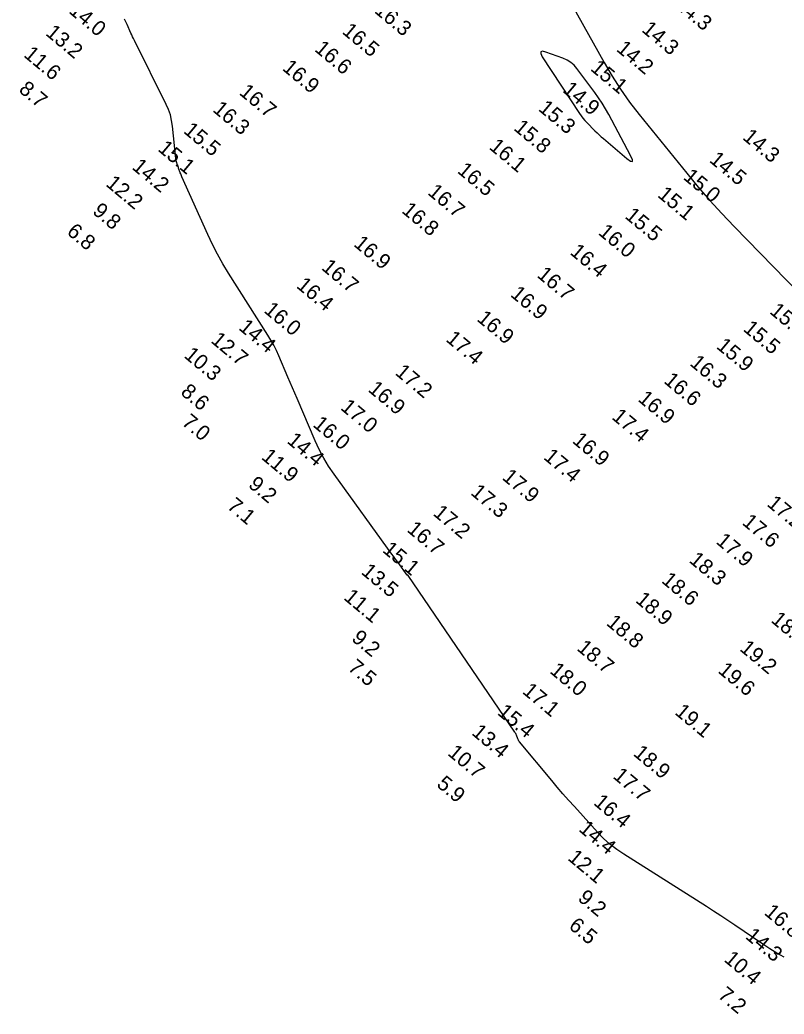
# Model space of a CAD drawing. Extents: x 988130 to 1132882, y 654656 to 841453.
# Drawn here: x 1078877.5 to 1079131.2, y 720555.7 to 720886 of the extents above; entities that cross this region are included whole.
import ezdxf

# ---------------------------------------------------------------- set-up
doc = ezdxf.new("R2010")
doc.units = 0
doc.layers.add('V-TOPO-MAJR', color=7, linetype='Continuous')
doc.layers.add('V-TOPO-SOUN', color=7, linetype='Continuous')

msp = doc.modelspace()

# ---------------------------------------------------------------- linework, layer by layer
at = {"layer": 'V-TOPO-MAJR'}
for points in [[(1079057.43, 720897.13), (1079071.41, 720871.85), (1079074.04, 720867.33), (1079076.87, 720862.93), (1079079.88, 720858.67), (1079083.09, 720854.53), (1079098.88, 720835.04), (1079102.66, 720830.48), (1079106.54, 720826.01), (1079110.53, 720821.63), (1079114.62, 720817.35), (1079140.62, 720790.71)], [(1079131.21, 720574.62), (1079128.78, 720576), (1079126.39, 720577.46), (1079124.05, 720578.99), (1079114.78, 720585.29), (1079112.45, 720586.86), (1079110.12, 720588.4), (1079107.77, 720589.93), (1079105.41, 720591.44), (1079077.96, 720608.83), (1079075.6, 720610.44), (1079073.36, 720612.2), (1079071.25, 720614.11), (1079069.26, 720616.16), (1079061.54, 720624.66), (1079059.62, 720626.79), (1079057.73, 720628.95), (1079055.86, 720631.12), (1079054.01, 720633.32), (1079043.31, 720646.19), (1079043.13, 720646.43), (1079042.97, 720646.68), (1079042.84, 720646.94), (1079042.72, 720647.22), (1079042.32, 720648.35), (1079042.21, 720648.63), (1079042.09, 720648.9), (1079041.94, 720649.16), (1079041.78, 720649.41), (1079006.4, 720701.43), (1079006.38, 720701.46), (1079006.35, 720701.48), (1079006.32, 720701.49), (1079006.29, 720701.49), (1079006.14, 720701.5), (1079006.11, 720701.51), (1079006.08, 720701.52), (1079006.05, 720701.54), (1079006.03, 720701.57), (1079003, 720705.73), (1079002.49, 720706.44), (1079001.98, 720707.14), (1079001.47, 720707.85), (1079000.96, 720708.55), (1078981.78, 720735.08), (1078979.98, 720737.71), (1078978.34, 720740.44), (1078976.85, 720743.24), (1078975.52, 720746.14), (1078969.52, 720760.23), (1078968.76, 720762.01), (1078968, 720763.78), (1078967.24, 720765.56), (1078966.48, 720767.34), (1078963.43, 720774.45), (1078962.63, 720776.21), (1078961.77, 720777.93), (1078960.83, 720779.62), (1078959.83, 720781.27), (1078946.71, 720801.91), (1078944.82, 720805), (1078943.05, 720808.16), (1078941.39, 720811.38), (1078939.86, 720814.67), (1078931.29, 720833.9), (1078931.14, 720834.23), (1078931, 720834.56), (1078930.87, 720834.9), (1078930.74, 720835.23), (1078930.19, 720836.72), (1078930.09, 720836.99), (1078929.99, 720837.25), (1078929.9, 720837.52), (1078929.81, 720837.79), (1078929.44, 720838.86), (1078929.36, 720839.13), (1078929.29, 720839.4), (1078929.24, 720839.68), (1078929.21, 720839.96), (1078928.14, 720850.72), (1078927.87, 720852.59), (1078927.43, 720854.41), (1078926.83, 720856.18), (1078926.07, 720857.9), (1078915.5, 720879.16), (1078915.2, 720879.77), (1078914.9, 720880.39), (1078914.61, 720881), (1078914.33, 720881.62), (1078913.09, 720884.41), (1078912.87, 720884.89), (1078912.65, 720885.35), (1078912.42, 720885.82), (1078912.18, 720886.28)]]:
    msp.add_lwpolyline(points, dxfattribs=at)
msp.add_lwpolyline([(1079064.36, 720853.31), (1079064.98, 720852.58), (1079065.64, 720851.89), (1079068.37, 720849.17), (1079069.06, 720848.5), (1079069.76, 720847.84), (1079070.47, 720847.19), (1079071.2, 720846.56), (1079078.97, 720839.98), (1079080.2, 720839.06), (1079080.8, 720838.91), (1079080.79, 720839.53), (1079080.15, 720840.93), (1079072.93, 720854.56), (1079071.89, 720856.44), (1079070.77, 720858.29), (1079069.59, 720860.09), (1079068.33, 720861.84), (1079062.39, 720869.82), (1079061.42, 720870.94), (1079060.33, 720871.89), (1079059.11, 720872.66), (1079057.76, 720873.25), (1079052.09, 720875.27), (1079050.96, 720875.56), (1079050.38, 720875.4), (1079050.36, 720874.8), (1079050.9, 720873.77), (1079063.23, 720854.86), (1079063.77, 720854.07)], close=True, dxfattribs=at)

# ---------------------------------------------------------------- texts
at = {"layer": 'V-TOPO-SOUN'}
for s, p in [('14.3 ', (1079094.59, 720890.46)), ('14.0 ', (1078893.46, 720888.54)), ('16.3 ', (1078994.9, 720888.63)), ('14.3 ', (1079083.61, 720882.32)), ('13.2 ', (1078885.75, 720881.17)), ('16.5 ', (1078984.17, 720881.73)), ('16.6 ', (1078975.02, 720875.88)), ('14.2 ', (1079075.2, 720875.9)), ('11.6 ', (1078878.48, 720873.99)), ('16.9 ', (1078964.3, 720869.58)), ('15.1 ', (1079066.59, 720869.46)), ('8.7', (1078876.83, 720862.37)), ('14.9 ', (1079057.35, 720862.29)), ('16.7 ', (1078950, 720861.46)), ('16.3 ', (1078941.2, 720855.8)), ('15.3 ', (1079049.3, 720856.11)), ('15.8 ', (1079041.13, 720849.65)), ('15.5 ', (1078931.5, 720848.73)), ('14.3 ', (1079117.09, 720846.58)), ('15.1 ', (1078923.01, 720842.73)), ('16.1 ', (1079032.96, 720843.35)), ('14.2 ', (1078914.41, 720836.7)), ('14.5 ', (1079106.05, 720839.04)), ('16.5 ', (1079022.42, 720835.44)), ('15.0 ', (1079097.4, 720833.33)), ('12.2 ', (1078905.72, 720831.1)), ('16.7 ', (1079012.56, 720828.26)), ('15.1 ', (1079088.86, 720827.44)), ('9.8', (1078901.29, 720821.94)), ('16.8 ', (1079003.95, 720822.22)), ('15.5 ', (1079078.01, 720820.41)), ('6.8', (1078892.77, 720815.1)), ('16.0 ', (1079069.18, 720814.96)), ('16.9 ', (1078988, 720811.12)), ('16.4 ', (1079059.8, 720808.4)), ('16.7 ', (1078977.3, 720803.31)), ('16.7 ', (1079048.83, 720800.82)), ('16.4 ', (1078969, 720797.27)), ('16.9 ', (1079040.04, 720794.39)), ('16.0 ', (1078958.2, 720789.08)), ('15.3 ', (1079126.05, 720788.75)), ('14.4 ', (1078949.82, 720783.36)), ('16.9 ', (1079028.9, 720786.26)), ('15.5 ', (1079117.28, 720782.93)), ('12.7 ', (1078940.6, 720779.08)), ('17.4 ', (1079018.59, 720779.5)), ('15.9 ', (1079108.39, 720777.14)), ('10.3 ', (1078931.69, 720774.09)), ('16.3 ', (1079099.58, 720771.49)), ('17.2 ', (1079001.77, 720768.39)), ('16.6 ', (1079090.93, 720765.67)), ('8.6', (1078930.56, 720761.82)), ('16.9 ', (1078992.78, 720762.82)), ('17.0 ', (1078983.63, 720756.81)), ('16.9 ', (1079082.33, 720759.63)), ('17.4 ', (1079073.68, 720753.66)), ('7.0', (1078930.93, 720751.76)), ('16.0 ', (1078974.47, 720751.16)), ('14.4 ', (1078965.86, 720745.72)), ('16.9 ', (1079060.59, 720745.77)), ('11.9 ', (1078957.36, 720740.37)), ('17.4 ', (1079051.02, 720740.35)), ('17.9 ', (1079037.28, 720733.6)), ('9.2', (1078953.02, 720731.09)), ('17.3 ', (1079026.83, 720728.55)), ('7.1', (1078945.95, 720723.96)), ('17.2 ', (1079125.17, 720724.79)), ('17.2 ', (1079014.36, 720721.67)), ('17.6 ', (1079116.94, 720718.63)), ('16.7 ', (1079005.69, 720716.25)), ('17.9 ', (1079108.27, 720712.31)), ('15.1 ', (1078997.57, 720709.46)), ('18.3 ', (1079099.33, 720706.07)), ('13.5 ', (1078990.51, 720702.2)), ('18.6 ', (1079090.18, 720699.33)), ('11.1 ', (1078984.69, 720693.71)), ('18.9 ', (1079081.53, 720692.81)), ('18.8 ', (1079071.87, 720685.21)), ('18.7 ', (1079126.51, 720686.2)), ('9.2', (1078987.29, 720680.06)), ('18.7 ', (1079062.09, 720676.84)), ('19.2 ', (1079116.14, 720676.72)), ('7.5', (1078986.07, 720670.26)), ('18.0 ', (1079053.08, 720669.31)), ('19.6 ', (1079108.91, 720669.4)), ('17.1 ', (1079044.01, 720662.52)), ('15.4 ', (1079035.69, 720655.49)), ('19.1 ', (1079094.6, 720655.58)), ('13.4 ', (1079027.17, 720648.8)), ('10.7 ', (1079019.2, 720641.99)), ('18.9 ', (1079080.8, 720641.88)), ('17.7 ', (1079074.06, 720634.36)), ('5.9', (1079015.53, 720631.58)), ('16.4 ', (1079067.62, 720625.56)), ('14.4 ', (1079062.7, 720616.77)), ('12.1 ', (1079059.05, 720607.17)), ('9.2', (1079062.38, 720593.76)), ('16.8 ', (1079124.27, 720589.03)), ('6.5', (1079059.37, 720584.49)), ('14.3 ', (1079117.99, 720581.13)), ('10.4 ', (1079110.93, 720573.47)), ('7.2', (1079108.87, 720561.48))]:
    msp.add_text(s, height=5, rotation=320, dxfattribs=at).set_placement(p)

doc.saveas('drawing.dxf')
